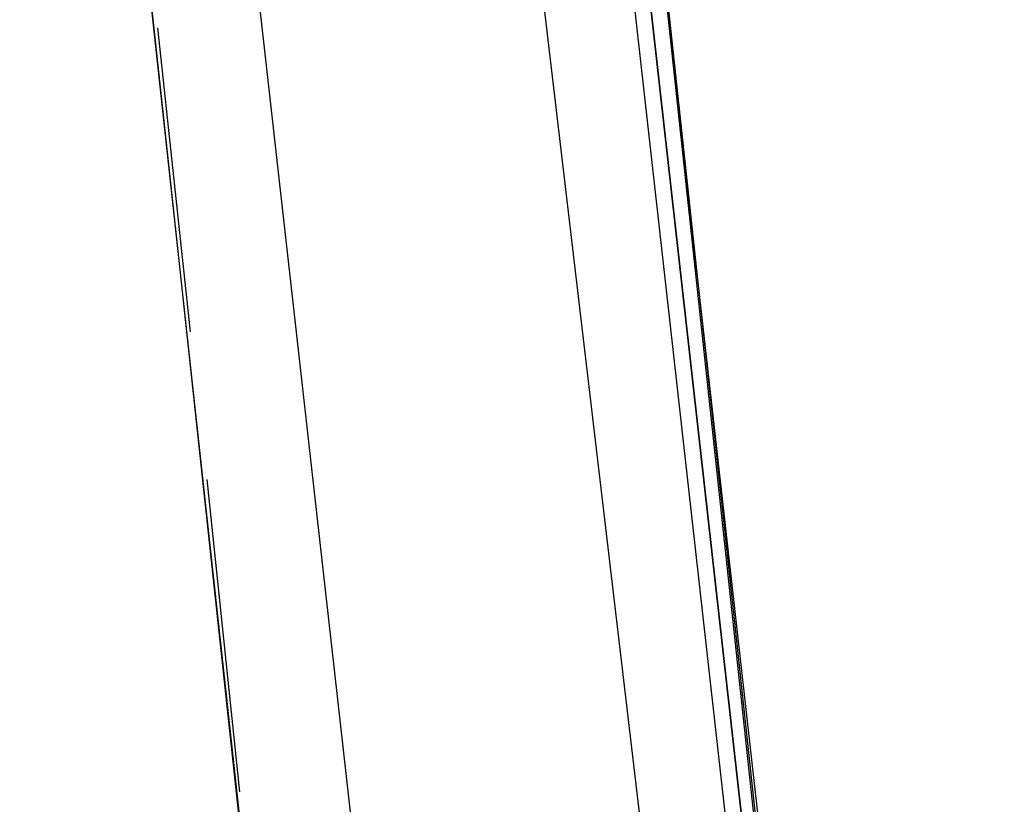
# Model space of a CAD drawing. Header units: feet. Extents: x -79 to 198, y -22 to 181.
# Tile 898 of 982: x 135.95 to 137.55, y 127.34 to 128.62. Entities that reach past the tile are written whole.
import ezdxf

# ---------------------------------------------------------------- set-up
doc = ezdxf.new("R2010")
doc.units = ezdxf.units.FT
doc.layers.add('A-AREA-UNIDAD', color=30, linetype='CONTINUOUS')
doc.layers.add('A-LINEA', color=7, linetype='CONTINUOUS')

msp = doc.modelspace()

# ---------------------------------------------------------------- linework, layer by layer
at = {"layer": 'A-AREA-UNIDAD'}
msp.add_lwpolyline([(119.36, 110.0089), (121.312, 109.5289), (121.92, 112.4089), (122.88, 112.4089), (135.808, 109.3333), (135.872, 108.1778), (135.552, 106.8444), (137.36, 106.4178), (137.408, 107.0933), (138.16, 107.0933), (137.888, 115.6089), (137.088, 126.2044), (136.16, 134.0622)], dxfattribs=at)
at = {"layer": 'A-LINEA'}
for p, q in [((136.5333, 126.9111), (136.12, 130.5911)), ((136.5333, 126.9111), (136.12, 130.5911)), ((136.2267, 128.1111), (136.1733, 128.6044)), ((136.2267, 128.1111), (136.1733, 128.6044)), ((136.3067, 127.3644), (136.2533, 127.8711)), ((136.3067, 127.3644), (136.2533, 127.8711))]:
    msp.add_line(p, q, dxfattribs=at)
for points in [[(138.3067, 108.7111), (138.2133, 112.1778), (138.0667, 115.6578), (137.8533, 119.1244), (137.6, 122.5911), (137.28, 126.0578), (136.9067, 129.5244), (136.48, 132.9778), (136, 136.4178), (135.4667, 139.8578), (134.88, 143.2844)], [(138.3067, 108.7111), (138.2133, 112.1778), (138.0667, 115.6578), (137.8533, 119.1244), (137.6, 122.5911), (137.28, 126.0578), (136.9067, 129.5244), (136.48, 132.9778), (136, 136.4178), (135.4667, 139.8578), (134.88, 143.2844)], [(138.3467, 106.2578), (138.2933, 109.6444), (138.1733, 113.0311), (138.0267, 116.4044), (137.8133, 119.7778), (137.5467, 123.1511), (137.2267, 126.5244), (136.8667, 129.8844), (136.4533, 133.2444), (135.9733, 136.5911), (135.4533, 139.9378), (134.88, 143.2711)], [(138.3467, 106.2578), (138.2933, 109.6444), (138.1733, 113.0311), (138.0267, 116.4044), (137.8133, 119.7778), (137.5467, 123.1511), (137.2267, 126.5244), (136.8667, 129.8844), (136.4533, 133.2444), (135.9733, 136.5911), (135.4533, 139.9378), (134.88, 143.2711)], [(137.5067, 106.2578), (137.4533, 109.6311), (137.3467, 112.9911), (137.1867, 116.3644), (136.9733, 119.7244), (136.72, 123.0844), (136.4, 126.4444), (136.04, 129.7911), (135.6267, 133.1378), (135.16, 136.4711), (134.64, 139.8044), (134.0667, 143.1244)], [(137.5067, 106.2578), (137.4533, 109.5911), (137.3467, 112.9244), (137.2, 116.2444), (136.9867, 119.5778), (136.7333, 122.8978), (136.4267, 126.2178), (136.0667, 129.5244), (135.6667, 132.8311), (135.2, 136.1378), (134.6933, 139.4311), (134.1333, 142.7111)], [(137.1733, 126.8578), (136.7333, 130.7778), (136.7067, 130.7778), (137.1467, 126.8578), (137.16, 126.8578), (137.1733, 126.8578)], [(137.1733, 126.8578), (136.7333, 130.7778), (136.7067, 130.7778), (137.1467, 126.8578), (137.16, 126.8578), (137.1733, 126.8578)], [(137.2, 126.8578), (136.76, 130.7778), (136.7467, 130.7778), (136.7333, 130.7778), (137.1733, 126.8578), (137.2, 126.8578)], [(137.2, 126.8578), (136.76, 130.7778), (136.7467, 130.7778), (136.7333, 130.7778), (137.1733, 126.8578), (137.2, 126.8578)]]:
    msp.add_lwpolyline(points, dxfattribs=at)

doc.saveas('drawing.dxf')
